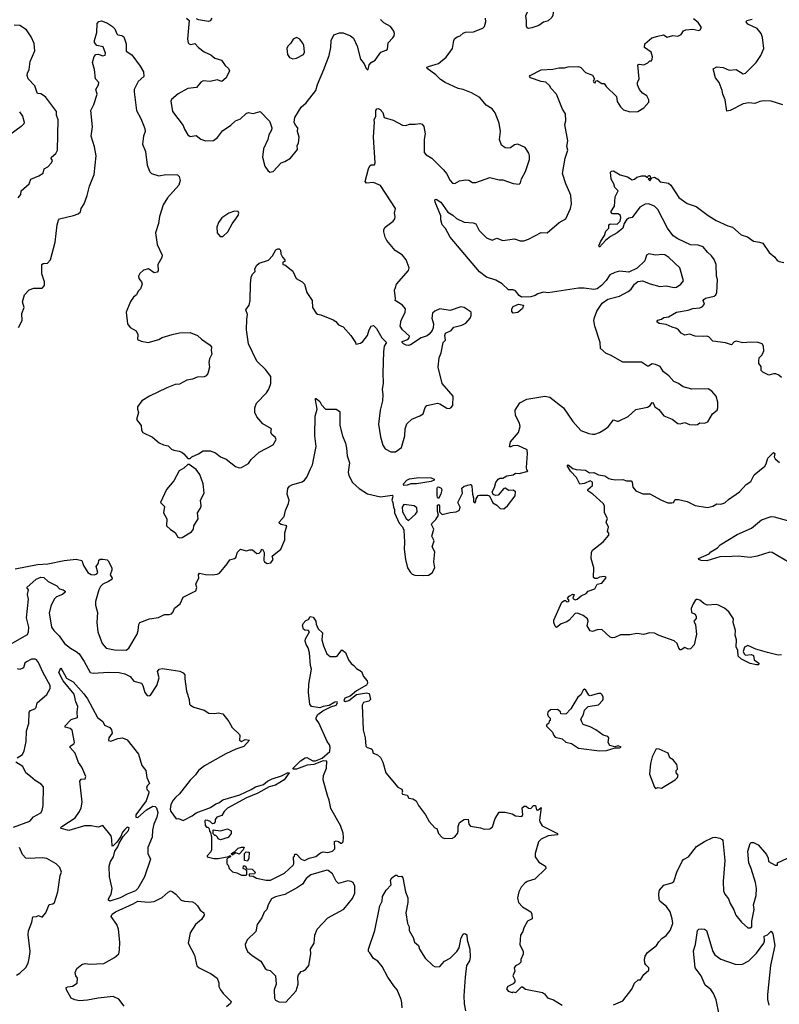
# Model space of a CAD drawing. Extents: x 2057697 to 2160550, y 827490 to 1016834.
# Tile 296 of 509: x 2111313 to 2117825, y 924432 to 932873. Entities that reach past the tile are written whole.
import ezdxf

# ---------------------------------------------------------------- set-up
doc = ezdxf.new("R2010")
doc.units = 0

msp = doc.modelspace()

# ---------------------------------------------------------------- linework, layer by layer
at = {"layer": '0CON20XD'}
for points in [[(2115675, 932797.5), (2115663.1, 932803.1), (2115656.8, 932816.8), (2115658.5, 932865), (2115652.5, 932905), (2115672.5, 932955), (2115670.8, 932995), (2115688, 933015), (2115755, 933063.1), (2115795, 933070.5), (2115823.1, 933063.1), (2115868.1, 933028.1), (2115885, 933002.5), (2115892.2, 932965), (2115885, 932911.2), (2115875, 932892), (2115845, 932864.2), (2115805, 932850.8), (2115765, 932823.3), (2115705, 932803.8), (2115675, 932797.5)], [(2112742.5, 932885), (2112766.7, 932865), (2112751.2, 932705), (2112758.8, 932675), (2112765.8, 932665.8), (2112781.2, 932661.2), (2112815, 932668.8), (2112846, 932635), (2112895, 932596.2), (2112951.4, 932571.4), (2112985, 932543.8), (2113042.5, 932525), (2113075, 932480), (2113104.1, 932454.1), (2113111.2, 932435), (2113082.5, 932375), (2113045, 932342.5), (2113005, 932356.2), (2112945, 932342), (2112885, 932348.8), (2112865, 932336.2), (2112827.9, 932292.1), (2112755.6, 932284.4), (2112671.7, 932238.3), (2112615, 932187.5), (2112609.2, 932175), (2112624.3, 932085), (2112714.2, 931965), (2112725, 931933.3), (2112753.8, 931885), (2112775, 931870.8), (2112825, 931880), (2112865, 931848.6), (2112905, 931833.1), (2112975, 931838.8), (2113008.3, 931861.7), (2113050.5, 931919.5), (2113122.3, 931967.7), (2113162.7, 932007.3), (2113207.3, 932022.7), (2113255, 932068.8), (2113275, 932076.7), (2113286.7, 932073.3), (2113315, 932068.8), (2113375, 932086.7), (2113453.8, 932003.8), (2113459.5, 931989.5), (2113474.2, 931945), (2113472.5, 931925), (2113449.2, 931885), (2113439.2, 931845), (2113402.9, 931765), (2113394.3, 931695), (2113416.1, 931616.1), (2113439.3, 931579.3), (2113456.4, 931566.4)], [(2112960, 932885), (2112945, 932863.3), (2112931.7, 932858.3), (2112845, 932872), (2112829.5, 932879.5)], [(2113566.7, 930836.7), (2113587.5, 930815), (2113585, 930800), (2113570, 930795), (2113570, 930775), (2113585, 930772.5), (2113655.7, 930715.7), (2113683.3, 930655), (2113735, 930626.7), (2113753.8, 930605), (2113776.2, 930535), (2113820, 930465), (2113824.2, 930405), (2113855, 930356.2), (2113865, 930348), (2113895, 930342.5), (2113999.7, 930299.7), (2114024.2, 930284.2), (2114045, 930256.7), (2114085, 930238.8), (2114151.2, 930165), (2114192.5, 930105), (2114195, 930090), (2114235, 930098.8), (2114254, 930115), (2114294, 930165), (2114308.8, 930215), (2114327.5, 930245), (2114345, 930250), (2114373.3, 930225), (2114418.6, 930145), (2114457.5, 930105), (2114436.6, 930073.4), (2114431.1, 930025), (2114425.4, 929844.6), (2114428.8, 929755), (2114419.5, 929705), (2114425.5, 929655.5), (2114424.4, 929605), (2114402.9, 929525), (2114388.6, 929405), (2114406.8, 929296.8), (2114425.7, 929225.7), (2114445, 929192.5), (2114495, 929168), (2114535, 929168.8), (2114585, 929206.7), (2114615.8, 929305), (2114618.8, 929365), (2114631.7, 929408.3), (2114675, 929447.5), (2114745, 929476.7), (2114772.5, 929495), (2114790.5, 929549.5), (2114802.5, 929565), (2114895, 929584.2), (2114915, 929580), (2114975, 929543.3), (2114995, 929540), (2115010, 929545), (2115027.5, 929565), (2115030, 929645), (2114936, 929755), (2114900, 929895), (2114908, 929975), (2114926.4, 930016.4), (2114943.3, 930105), (2114963.8, 930125), (2114957.8, 930165), (2114964.6, 930185.4), (2115011.8, 930208.2), (2115035, 930235.6), (2115105, 930252.9), (2115138.6, 930271.4), (2115175.6, 930315), (2115184.3, 930335.7), (2115184, 930365), (2115125, 930404.4), (2115095, 930411.5), (2115005, 930379.2), (2114915, 930393.1), (2114873.3, 930375), (2114853.5, 930356.5), (2114845.6, 930315), (2114861.3, 930265), (2114858.4, 930231.6), (2114850.5, 930209.5), (2114824.4, 930175.6), (2114806.8, 930163.2), (2114755, 930146.2), (2114665, 930086.7), (2114645, 930080), (2114625, 930083.3), (2114602.5, 930095), (2114592.5, 930105), (2114592.5, 930115), (2114639.4, 930130.6), (2114653.3, 930145), (2114655, 930160), (2114595, 930213.3), (2114574, 930245), (2114584.3, 930295), (2114619.2, 930365), (2114620.8, 930395), (2114594.3, 930425), (2114533.3, 930465), (2114536.4, 930483.6), (2114527.5, 930555), (2114533.8, 930576.2), (2114542.5, 930605), (2114647.3, 930722.7), (2114652, 930745), (2114625, 930813.8), (2114596, 930855), (2114532, 930895), (2114461.2, 930981.2), (2114447.7, 931007.7), (2114435.8, 931055), (2114436, 931075), (2114446.2, 931095), (2114515.4, 931144.6), (2114529.2, 931165), (2114532.5, 931185), (2114527.1, 931215), (2114534.6, 931255), (2114405, 931451.4), (2114346.8, 931476.8), (2114285, 931472.5), (2114276, 931485), (2114302.7, 931595), (2114315, 931621.2), (2114325, 931630), (2114355, 931627.5), (2114362, 931645), (2114345.3, 931865), (2114355.2, 931994.8), (2114352, 932015), (2114367.3, 932045), (2114365, 932093.8), (2114375, 932108), (2114385, 932111.4), (2114402.4, 932102.4), (2114426.8, 932076.8), (2114438.8, 932035), (2114515, 932012), (2114595, 931968.8), (2114623.6, 931966.4), (2114653.9, 931976.1), (2114703.9, 931976.1), (2114745, 931983.8), (2114765, 931976.7), (2114777.3, 931957.3), (2114790.6, 931895), (2114779.4, 931845), (2114780.6, 931735), (2114797.5, 931715), (2114845.7, 931685), (2114945.3, 931585.3), (2114971.9, 931555), (2115004.3, 931495), (2115025, 931472.9), (2115045, 931469.2), (2115085, 931492), (2115135, 931499.2), (2115165, 931496.2), (2115195, 931476.2), (2115223.6, 931476.4), (2115345, 931518.8), (2115425, 931501.2), (2115455, 931501.2), (2115545, 931467.5), (2115595, 931462.5), (2115606.7, 931475), (2115615, 931510), (2115649.5, 931570.5), (2115664.1, 931615.9), (2115683.8, 931675), (2115684, 931705), (2115677.7, 931727.7), (2115646.4, 931776.4), (2115585, 931806.7), (2115555, 931800), (2115520, 931775), (2115495, 931771.2), (2115475, 931773.8), (2115445, 931796.7), (2115426.9, 931845), (2115435.7, 931915), (2115422.9, 931985), (2115388.6, 932075), (2115365, 932108), (2115311.7, 932141.7), (2115256.7, 932206.7), (2115185.5, 932245.5), (2115114.1, 932274.1), (2115072.7, 932282.7), (2114960, 932335), (2114919.5, 932359.5), (2114879.4, 932399.4), (2114806.2, 932455), (2114803.8, 932465), (2114817.3, 932472.7), (2114905, 932498.9), (2114968.9, 932551.1), (2115024.2, 932625), (2115034.2, 932695), (2115041.7, 932708.3), (2115065, 932726), (2115090, 932735), (2115115, 932758), (2115134.2, 932765.8), (2115205, 932768), (2115285, 932801.4), (2115296.9, 932815), (2115310, 932855), (2115306.9, 932885)], [(2115085, 928668.8), (2115090.8, 928695), (2115070, 928735), (2115109.2, 928815), (2115104.2, 928855.8), (2115125, 928873.8), (2115177, 928887), (2115185, 928887.5), (2115189.2, 928875), (2115194.4, 928804.4), (2115204, 928775), (2115203.6, 928743.6), (2115210, 928735), (2115220, 928735), (2115227.5, 928765), (2115245, 928792.5), (2115255, 928797.5), (2115325, 928797.5), (2115340, 928790), (2115370.3, 928730.3), (2115405, 928710), (2115432.6, 928682.6), (2115465, 928679.3), (2115494.4, 928705), (2115560, 928790), (2115562.9, 928825), (2115545, 928838.6), (2115506.1, 928836.1), (2115473.9, 928856.1), (2115465, 928853.3), (2115415, 928796), (2115392.5, 928792.5), (2115373.6, 928803.6), (2115362.5, 928825), (2115385, 928862.5), (2115395.8, 928904.2), (2115415, 928932.5), (2115428.3, 928941.7), (2115455, 928942.5), (2115488.3, 928961.7), (2115545, 928970), (2115563.6, 928986.4), (2115595, 928983.8), (2115661.7, 928998.3), (2115670, 929005), (2115661.2, 929011.2), (2115658, 929035), (2115668, 929155), (2115662.5, 929185), (2115585, 929222.5), (2115541.7, 929218.3), (2115525, 929210), (2115511.7, 929211.7), (2115520, 929255), (2115588.6, 929335), (2115603.1, 929385), (2115599.4, 929415), (2115565, 929480), (2115562.1, 929525), (2115600.5, 929589.5), (2115659.5, 929620.5), (2115815, 929644.3), (2115857.9, 929637.9), (2115975, 929544), (2116055, 929428), (2116125, 929350.8), (2116192.5, 929325), (2116225, 929319.2), (2116245, 929319.2), (2116285, 929334.2), (2116336.7, 929365), (2116357.9, 929382.1), (2116405, 929442.5), (2116435, 929430), (2116447.7, 929432.3), (2116528.3, 929471.7), (2116595, 929532.5), (2116695, 929550), (2116717.5, 929565), (2116735, 929592.5), (2116745, 929587.5), (2116757.5, 929555), (2116791.7, 929531.7), (2116835, 929476.7), (2116908.3, 929448.3), (2116955, 929410), (2116975, 929407.5), (2117015, 929420), (2117055, 929403.3), (2117105, 929400), (2117125, 929402.5), (2117145, 929417.5), (2117185, 929413.3), (2117213.6, 929426.4), (2117252.5, 929495), (2117293.3, 929525), (2117298.8, 929545), (2117297.5, 929595), (2117284.1, 929644.1), (2117247.7, 929687.7), (2117215, 929707.5), (2117075, 929706.7), (2117000, 929725), (2116962.5, 929755), (2116922.1, 929772.1), (2116878.7, 929818.7), (2116833.8, 929855), (2116805, 929900), (2116765, 929918), (2116735, 929923.3), (2116705, 929903.3), (2116695, 929903.3), (2116645, 929935.8), (2116485, 929936.7), (2116378.3, 929998.3), (2116341.2, 930011.2), (2116293.8, 930055), (2116290, 930105), (2116244.3, 930245), (2116235.7, 930295), (2116239.7, 930320.3), (2116262, 930375), (2116307, 930443), (2116354.1, 930475.9), (2116455, 930502.5), (2116528.3, 930541.7), (2116555, 930564), (2116584.1, 930605.9), (2116612.3, 930627.7), (2116653.6, 930633.6), (2116717.7, 930607.7), (2116800, 930585), (2116855, 930590), (2116925, 930576.2), (2116945, 930581.2), (2116982.5, 930605), (2117003.3, 930635), (2116973.3, 930745), (2116878.8, 930835), (2116845, 930855.8), (2116825, 930860), (2116765, 930853.8), (2116705.8, 930865.8), (2116686.2, 930855), (2116673.3, 930805), (2116605.8, 930744.2), (2116535, 930707.5), (2116455, 930716.2), (2116415, 930705.8), (2116373.8, 930685), (2116341.7, 930638.3), (2116301.2, 930595), (2116265, 930566.2), (2116235, 930558.8), (2116151.9, 930571.9), (2116105, 930571.5), (2115845, 930531.4), (2115805, 930538), (2115755.9, 930524.1), (2115732.9, 930507.1), (2115695, 930497.1), (2115615, 930495.3), (2115595, 930507.3), (2115565, 930548.1), (2115545, 930555.7), (2115505, 930556), (2115448.8, 930608.8), (2115395, 930640.8), (2115315, 930664.4), (2115255, 930711.8), (2115005, 931008.8), (2114962.3, 931082.3), (2114936.2, 931115), (2114924.1, 931155.9), (2114922.3, 931192.3), (2114875, 931310), (2114872.3, 931327.7), (2114885, 931333.8), (2114925, 931308.8), (2114982.4, 931222.4), (2115027.2, 931197.2), (2115058.1, 931168.1), (2115125, 931136), (2115201.7, 931131.7), (2115225, 931123.8), (2115252.5, 931065), (2115315, 931002.2), (2115365, 930982), (2115405, 931000), (2115455, 930980), (2115555, 930993.1), (2115605, 930978.2), (2115635, 930976.9), (2115675, 930990.6), (2115785, 931047.5), (2115835, 931044.4), (2115936.7, 931135), (2115995, 931166.2), (2116036.2, 931255), (2116043.8, 931295), (2116038.8, 931365), (2116028.3, 931388.3), (2115994.4, 931465), (2115967.5, 931555), (2115990.6, 931685), (2116012.5, 931755), (2116004.2, 931785), (2116012.5, 931835), (2115987.8, 931975), (2115994.2, 932005.8), (2115992, 932065), (2115966.2, 932105), (2115916.2, 932235), (2115867.5, 932285), (2115857.5, 932305), (2115825, 932337.5), (2115785, 932342), (2115692.5, 932375), (2115682.5, 932385), (2115690, 932395), (2115785, 932442), (2115885, 932449.2), (2115935, 932460.8), (2115985, 932460), (2116015, 932468.6), (2116105, 932471.2), (2116125, 932463.3), (2116165, 932421.2), (2116225, 932397.5), (2116240, 932365), (2116230, 932345), (2116235, 932333.3), (2116247, 932333), (2116251.7, 932348.3), (2116265, 932352.5), (2116305, 932327.5), (2116325, 932326.7), (2116340.5, 932300.5), (2116430, 932215), (2116435, 932172.5), (2116463.3, 932125), (2116489.3, 932099.3), (2116545, 932083.3), (2116613, 932087), (2116663.9, 932116.1), (2116707.5, 932165), (2116707.5, 932185), (2116689.5, 932219.5), (2116653, 932243), (2116626.7, 932275), (2116610, 932315), (2116610, 932335), (2116623.3, 932365), (2116612, 932485), (2116625, 932491.2), (2116663, 932487), (2116697, 932503), (2116715, 932520), (2116728.3, 932521.7), (2116736.4, 932533.6), (2116738.8, 932555), (2116727.5, 932595), (2116668.8, 932635), (2116672, 932665), (2116733.4, 932716.6), (2116785, 932732), (2116832.5, 932742.5), (2116864.2, 932724.2), (2116912.9, 932737.1), (2116955, 932733.3), (2116985, 932745.8), (2117005, 932776.2), (2117025, 932787.5), (2117085, 932792.5), (2117135, 932780), (2117147.5, 932785), (2117158.8, 932805), (2117129.5, 932849.5), (2117089.3, 932879.3)], [(2117855, 932143.8), (2117755.4, 932175.4), (2117691.8, 932178.2), (2117658.1, 932171.9), (2117616.5, 932153.5), (2117565, 932159.5), (2117515, 932150.5), (2117405, 932096), (2117375, 932090), (2117360, 932185), (2117340.6, 932235), (2117335.7, 932265.7), (2117310, 932335), (2117279.2, 932375), (2117258.3, 932451.7), (2117291.2, 932468.8), (2117345, 932464.3), (2117395, 932441.4), (2117455, 932445.8), (2117515, 932408.9), (2117535, 932415.6), (2117626.2, 932505), (2117666.2, 932565), (2117692.5, 932625), (2117681.7, 932721.7), (2117668.6, 932755), (2117635, 932798), (2117555, 932834.3), (2117540, 932855), (2117547.5, 932865), (2117592, 932878)], [(2111300, 931345), (2111322, 931375), (2111325, 931406.7), (2111393.3, 931465), (2111410, 931505), (2111476.8, 931533.2), (2111515, 931557.5), (2111523.3, 931595), (2111555, 931612), (2111586.2, 931645), (2111593.8, 931665), (2111584.3, 931684.3), (2111586, 931695), (2111624.3, 931725.7), (2111637.5, 931755), (2111644.2, 932015), (2111629.2, 932055), (2111627.3, 932087.3), (2111535, 932212.5), (2111495, 932237.5), (2111465, 932240), (2111460, 932255), (2111442, 932305), (2111385, 932366.7), (2111376, 932395), (2111378.8, 932415), (2111393.8, 932445), (2111402, 932515), (2111441.9, 932605), (2111438, 932668), (2111412, 932725), (2111371.2, 932785), (2111315, 932823.8), (2111265, 932826.2)], [(2111302.5, 930235), (2111334.2, 930295), (2111331.4, 930355), (2111351.4, 930405), (2111338.1, 930455), (2111354.2, 930515), (2111395, 930558), (2111435, 930570), (2111505, 930571.2), (2111526.2, 930593.8), (2111526, 930625), (2111502.5, 930695), (2111504, 930775), (2111515, 930783.8), (2111552.5, 930785), (2111576, 930815), (2111616.4, 930965), (2111634.3, 931115), (2111646.1, 931153.9), (2111655, 931166.7), (2111775, 931193.8), (2111815, 931208.8), (2111833.8, 931225), (2111841.2, 931255), (2111865.7, 931295), (2111892.5, 931365), (2111912.5, 931445), (2111950.8, 931545), (2111969.2, 931705), (2111954.1, 931784.1), (2111927.1, 931875), (2111938, 931955), (2111923.1, 932095), (2111950, 932145), (2111976.2, 932235), (2111966.7, 932275), (2111988, 932315), (2111992, 932335), (2111963.8, 932365), (2111953.8, 932445), (2111936.7, 932505), (2111953, 932557), (2111966.4, 932573.6), (2111985, 932576.7), (2112025, 932563.3), (2112045, 932570), (2112050, 932585), (2112029.5, 932639.5), (2111975, 932650.8), (2111955, 932676.7), (2111953.8, 932695), (2111973.9, 932763.9), (2111978.3, 932841.7), (2111993, 932857), (2112015, 932862.5), (2112065, 932842.5), (2112108.6, 932815), (2112127.8, 932795), (2112145, 932751.2), (2112155, 932743.8), (2112187.7, 932737.7), (2112206.2, 932725), (2112226.2, 932665), (2112225, 932602.5), (2112275, 932572.5), (2112346, 932475), (2112373.3, 932425), (2112377.5, 932385), (2112327.9, 932342.1), (2112295.7, 932275), (2112294.4, 932255), (2112313.6, 932095), (2112350.6, 932025), (2112385, 931940), (2112387.8, 931915), (2112374.4, 931875), (2112365.8, 931805), (2112392.2, 931742.2), (2112405.7, 931625.7), (2112427.5, 931567.5), (2112444.4, 931554.4), (2112505, 931534.4), (2112565, 931546.9), (2112665, 931543.8), (2112679.5, 931529.5), (2112690, 931495), (2112676.3, 931453.7), (2112580, 931345), (2112544.4, 931285.6), (2112512.5, 931185), (2112504.2, 931125.8), (2112476.7, 931045), (2112492, 930945), (2112534, 930855), (2112531.2, 930835), (2112496, 930775), (2112500, 930720), (2112491.2, 930708.8), (2112465, 930703.8), (2112417.3, 930737.3), (2112374.2, 930725.8), (2112342.7, 930697.3), (2112332.7, 930675), (2112335.6, 930655), (2112357.5, 930625), (2112362, 930605), (2112350, 930565), (2112328.8, 930545), (2112315.7, 930514.3), (2112290, 930495), (2112264.3, 930455.7), (2112226.7, 930365), (2112238.8, 930265), (2112261.2, 930235), (2112311.2, 930205), (2112326.2, 930175), (2112322.3, 930132.3), (2112355, 930116.2), (2112415, 930106), (2112505, 930131.4), (2112535, 930149.4), (2112621.2, 930175), (2112682.5, 930187.5), (2112775, 930191.8), (2112836.1, 930166.1), (2112872.8, 930132.8), (2112945, 930083.8), (2112956.7, 930065), (2112953.9, 930036.1), (2112961.2, 930005), (2112940, 929965), (2112936, 929935), (2112940.6, 929895), (2112925, 929840), (2112911.2, 929818.8), (2112895, 929812), (2112835, 929809.2), (2112795, 929790), (2112745, 929781.4), (2112682.4, 929747.6), (2112645, 929744.4), (2112617.4, 929732.6), (2112575, 929717.8), (2112425, 929644.3), (2112361.2, 929605), (2112324, 929555), (2112322, 929535), (2112331.2, 929505), (2112314, 929445), (2112353.3, 929395), (2112356.2, 929355), (2112370, 929335), (2112452.5, 929295), (2112507.5, 929245), (2112545, 929228), (2112585, 929220), (2112615, 929191.2), (2112635, 929181.2), (2112680, 929175), (2112702.5, 929165), (2112721.7, 929151.7), (2112755, 929110), (2112775, 929110), (2112790, 929125), (2112845, 929150), (2112885, 929176.2), (2112945, 929176.7), (2112990.7, 929160.7), (2113035, 929124), (2113082.5, 929105), (2113163, 929043), (2113195, 929032), (2113215, 929033.8), (2113275, 929068), (2113298.3, 929101.7), (2113365.9, 929164.1), (2113485, 929227.5), (2113512.5, 929275), (2113503.6, 929293.6), (2113477.5, 929315), (2113467.5, 929335), (2113472.5, 929365), (2113398.3, 929408.3), (2113345, 929468), (2113328.5, 929505), (2113327.8, 929545), (2113344.4, 929585), (2113428, 929675), (2113448.8, 929705), (2113466, 929755), (2113467.1, 929815), (2113421.4, 929875), (2113345, 929946.2), (2113274.3, 930095), (2113258.9, 930215), (2113260, 930305), (2113266.9, 930345), (2113250.8, 930385), (2113281.2, 930425), (2113290, 930465), (2113291.1, 930605), (2113298.1, 930665), (2113308.3, 930691.7), (2113332.5, 930715), (2113330, 930735), (2113344.2, 930765.8), (2113365, 930786.7), (2113445, 930812.5), (2113480.7, 930849.3), (2113509.5, 930900.5), (2113525, 930910), (2113538.3, 930908.3), (2113547.7, 930897.7), (2113553.3, 930865), (2113566.7, 930836.7)], [(2113456.4, 931566.4), (2113485, 931572), (2113554.2, 931645.8), (2113585, 931656.7), (2113633.9, 931686.1), (2113695, 931760), (2113692.5, 931795), (2113702.5, 931815), (2113710, 931865), (2113693.8, 931915), (2113696.7, 931945), (2113677.7, 931967.7), (2113666.2, 931995), (2113671.2, 932035), (2113725.9, 932124.1), (2113769.4, 932160.6), (2113852.7, 932267.3), (2113865, 932317.5), (2113921.8, 932445), (2113965.4, 932565), (2113981.8, 932635), (2113983.1, 932695), (2114005, 932742), (2114055, 932760), (2114085, 932761.8), (2114150, 932735), (2114174, 932715), (2114207, 932647), (2114233.8, 932535), (2114266.2, 932495), (2114283.3, 932455), (2114295, 932442.5), (2114300, 932445), (2114308.8, 932485), (2114325, 932507.5), (2114360, 932525), (2114410, 932595), (2114455, 932611.9), (2114465, 932621.2), (2114471.2, 932675), (2114512.3, 932717.7), (2114523.3, 932735), (2114526.7, 932755), (2114520, 932775), (2114492, 932815), (2114435, 932847.5), (2114406, 932876)], [(2113655, 932538.8), (2113685, 932544), (2113746.1, 932573.9), (2113756.2, 932595), (2113748.8, 932655), (2113738.8, 932675), (2113715, 932706.2), (2113685, 932721.2), (2113656.7, 932705), (2113637.3, 932672.7), (2113612.7, 932647.3), (2113603.8, 932625), (2113608.8, 932575), (2113625, 932550), (2113655, 932538.8)], [(2111312.5, 932082.5), (2111336.7, 932045), (2111352.5, 931995), (2111348.3, 931981.7), (2111325, 931957.5), (2111227.5, 931885)], [(2117844.1, 929804.1), (2117821.2, 929825), (2117795, 929836.7), (2117775, 929836.9), (2117734.2, 929824.2), (2117685, 929850), (2117670, 929865), (2117669.3, 929899.3), (2117650, 929925), (2117650, 929945), (2117653.8, 929975), (2117679.7, 930000.3), (2117692.5, 930035), (2117690, 930075), (2117678, 930095), (2117635, 930107.1), (2117545.8, 930104.2), (2117513, 930103), (2117455, 930115.7), (2117439.5, 930110.5), (2117415, 930086.7), (2117365, 930103.3), (2117255, 930117.5), (2117222.5, 930155), (2117205, 930161.2), (2117175, 930156.2), (2117105, 930159.2), (2117055, 930175.6), (2117015, 930168.6), (2116985, 930184.2), (2116960, 930215), (2116943.3, 930225), (2116905.6, 930235.6), (2116855, 930261.2), (2116795, 930268), (2116775, 930282.5), (2116785, 930297.5), (2116815, 930306), (2116835, 930320), (2116875, 930326.2), (2116945, 930364.4), (2117045, 930383.3), (2117085, 930397.8), (2117145, 930402.9), (2117165, 930410), (2117183, 930433), (2117173.3, 930465), (2117178.8, 930475), (2117193.8, 930485), (2117266.1, 930503.9), (2117282.5, 930515), (2117291, 930535), (2117295.6, 930645), (2117286.8, 930675), (2117284.7, 930775), (2117268, 930818), (2117245, 930847.5), (2117209.1, 930879.1), (2117173.3, 930925), (2117129.3, 930939.3), (2117065, 930943.8), (2116955, 930992.9), (2116915, 931020), (2116867.3, 931085), (2116784.6, 931244.6), (2116755, 931274), (2116703.9, 931293.9), (2116675, 931292), (2116628.8, 931265), (2116565, 931176.7), (2116535, 931172), (2116515, 931155.8), (2116494.7, 931125.3), (2116483.8, 931086.2), (2116434.4, 931045.6), (2116377, 931013), (2116335, 930978.8), (2116283.3, 930923.3), (2116278.8, 930935), (2116294.6, 930975.4), (2116327.9, 931022.1), (2116339.5, 931060.5), (2116363.3, 931085), (2116362.5, 931115), (2116375, 931123.3), (2116435, 931121.5), (2116460.5, 931145), (2116466.5, 931175), (2116462.9, 931195), (2116445, 931208.1), (2116418.3, 931208.3), (2116395, 931208), (2116380, 931225), (2116412, 931275), (2116418, 931355), (2116443.3, 931405), (2116416.2, 931435), (2116408, 931465), (2116384, 931505), (2116378.8, 931565), (2116386, 931574), (2116405, 931577.5), (2116462.1, 931542.1), (2116525, 931526), (2116565, 931500), (2116584.1, 931505.9), (2116605, 931523.3), (2116645.9, 931534.1), (2116674, 931534), (2116695, 931520), (2116703.6, 931536.4), (2116715, 931537.5), (2116721.7, 931518.3), (2116718.3, 931511.7), (2116702.5, 931507.5), (2116715, 931492.5), (2116732.5, 931517.5), (2116755, 931524), (2116785, 931506), (2116805, 931483.8), (2116875, 931472.5), (2116894.3, 931455), (2116965, 931350), (2117035, 931298), (2117111.3, 931271.3), (2117214.3, 931195), (2117285, 931152.7), (2117385, 931105.6), (2117425, 931095.6), (2117497.3, 931027.3), (2117552.9, 931012.9), (2117605, 930973.5), (2117656.6, 930966.6), (2117685, 930955.8), (2117737.2, 930877.2), (2117786.3, 930836.3), (2117807.6, 930807.6), (2117825, 930798.6), (2117865, 930792.5)], [(2113033, 931013), (2113055, 931013.3), (2113096.7, 931055), (2113135.9, 931124.1), (2113186.7, 931195), (2113192.5, 931215), (2113185, 931230), (2113155, 931232.5), (2113105, 931213.3), (2113047.5, 931175), (2113016.4, 931133.6), (2113003.3, 931095), (2113007.5, 931045), (2113033, 931013)], [(2115545, 930357.5), (2115531.7, 930371.7), (2115532, 930395), (2115543.3, 930415), (2115590, 930435), (2115633.3, 930425), (2115623, 930397), (2115585, 930362.5), (2115545, 930357.5)], [(2111275, 928164.8), (2111465, 928203.5), (2111555, 928208.8), (2111695, 928236.5), (2111797.3, 928247.3), (2111845, 928237.5), (2111860, 928195), (2111896.2, 928135), (2111925, 928116), (2111955, 928114.2), (2111975, 928122), (2111983.3, 928135), (2111970, 928185), (2111990, 928215), (2111991.7, 928238.3), (2112003, 928247), (2112025, 928247.5), (2112061.7, 928241.7), (2112073, 928233), (2112102.5, 928175), (2112102.5, 928155), (2112090, 928115), (2112106.2, 928085), (2112102, 928075), (2112074.6, 928055.4), (2112025, 928034.5), (2112004.5, 928015), (2111990.5, 927985), (2111963.1, 927885), (2111964, 927855), (2111981.2, 927791.2), (2111974.2, 927705.8), (2111982.9, 927625), (2112019.2, 927525), (2112055, 927485.8), (2112125, 927470.6), (2112225, 927469.2), (2112250, 927485), (2112319.2, 927605), (2112329.2, 927635), (2112333.3, 927686.7), (2112342, 927705), (2112425.8, 927735.8), (2112503.4, 927746.6), (2112555, 927772.5), (2112595, 927772.5), (2112615, 927778.8), (2112630, 927795), (2112641.2, 927828.8), (2112688.8, 927865), (2112715, 927921.2), (2112823, 927977), (2112832.5, 928005), (2112823.3, 928035), (2112838.8, 928065), (2112848, 928085), (2112846.2, 928115), (2112855, 928128.8), (2112905, 928115.7), (2112965, 928112.5), (2113005, 928118.8), (2113025, 928128.8), (2113093, 928207), (2113115, 928242.5), (2113155, 928252.5), (2113165, 928262.5), (2113181.7, 928308.3), (2113207, 928333), (2113255, 928320), (2113285, 928328.8), (2113308, 928328), (2113345, 928296.2), (2113365, 928300), (2113380, 928315), (2113385, 928330), (2113395, 928332.5), (2113408.8, 928305), (2113407, 928237), (2113412.5, 928225), (2113435, 928210), (2113465, 928216.7), (2113486.7, 928245), (2113477.5, 928275), (2113552, 928335), (2113587.5, 928415), (2113586.2, 928475), (2113602.5, 928532.5), (2113555, 928546), (2113540, 928555), (2113536.7, 928565), (2113580, 928615), (2113593.3, 928665), (2113618.8, 928725), (2113624, 928755), (2113606.1, 928806.1), (2113611.2, 928855), (2113625, 928874), (2113645, 928884.2), (2113735, 928910.8), (2113755, 928924), (2113775, 928950), (2113807.5, 929022.5), (2113822.6, 929057.4), (2113853.8, 929215), (2113842.3, 929305), (2113845.6, 929475), (2113864.3, 929535), (2113850, 929615), (2113850, 929625), (2113855, 929626), (2113885, 929599.2), (2113900.9, 929570.9), (2113935, 929532.9), (2114025, 929533.3), (2114057.5, 929515), (2114058, 929395), (2114080, 929305), (2114105, 929242.5), (2114115, 929200), (2114119.2, 929135), (2114139.2, 929075), (2114130, 928995), (2114134.2, 928965), (2114165.7, 928905.7), (2114223.2, 928853.2), (2114295, 928808), (2114405, 928783.3), (2114506.2, 928796.2), (2114511.7, 928791.7), (2114510, 928775), (2114502.5, 928755), (2114513.3, 928735), (2114517.5, 928695), (2114527.5, 928675), (2114527.5, 928645), (2114567.3, 928557.3), (2114595, 928526.5), (2114605, 928496.2), (2114611.8, 928395), (2114609.3, 928335), (2114620.9, 928245), (2114638.8, 928175), (2114662.5, 928132.5), (2114678.3, 928118.3), (2114700.2, 928110.2), (2114773.3, 928106.7), (2114818.5, 928111.5), (2114849, 928131), (2114873.2, 928175), (2114864.8, 928225), (2114871.1, 928311.1), (2114848.5, 928355), (2114866.2, 928405), (2114845.5, 928445), (2114863.5, 928505), (2114842.2, 928545), (2114845.5, 928555), (2114881.7, 928588.3), (2114902.3, 928625), (2114895, 928657.5), (2114895, 928710), (2114905, 928717.5), (2114912.5, 928705), (2114913.3, 928653.3), (2114935, 928630), (2115002.3, 928647.7), (2115055, 928654), (2115085, 928668.8)], [(2117845, 927428.8), (2117815, 927426), (2117725, 927446.5), (2117625, 927477.1), (2117555, 927508.2), (2117527.4, 927492.6), (2117515.6, 927455), (2117524, 927435), (2117535, 927426), (2117585, 927430), (2117603, 927423), (2117610, 927385), (2117650, 927355), (2117647, 927343), (2117628.8, 927341.2), (2117575, 927352.5), (2117501.7, 927391.7), (2117473.3, 927415), (2117468.6, 927465), (2117454.2, 927495), (2117458.8, 927555), (2117446.2, 927595), (2117451.2, 927635), (2117431.2, 927705), (2117433.3, 927735), (2117392.5, 927795), (2117355, 927827.5), (2117303.6, 927853.6), (2117285, 927860), (2117206.4, 927853.6), (2117177.7, 927867.7), (2117145, 927896.7), (2117125, 927903.3), (2117115, 927902.5), (2117105, 927892.5), (2117086.2, 927865), (2117071.2, 927825), (2117071.7, 927791.7), (2117105, 927776.7), (2117114, 927755), (2117112, 927738), (2117093.8, 927715), (2117106.7, 927685), (2117114.2, 927605), (2117095.5, 927514.5), (2117065, 927478.8), (2117045, 927476.2), (2117015, 927490), (2116985, 927470), (2116975, 927471.2), (2116963.8, 927485), (2116950, 927525), (2116925, 927549.2), (2116795, 927594.4), (2116755, 927614.4), (2116715, 927615.6), (2116661.7, 927601.7), (2116605, 927610), (2116545, 927600), (2116465, 927599.2), (2116415, 927576.2), (2116393.9, 927573.9), (2116375, 927580), (2116303.9, 927643.9), (2116265, 927642.5), (2116225, 927628.8), (2116203.9, 927633.9), (2116177, 927677), (2116186.2, 927715), (2116182, 927735), (2116145, 927764.2), (2116095, 927784), (2116075, 927782.5), (2116025, 927724), (2116005, 927710), (2115955, 927694), (2115915, 927662.5), (2115905, 927672.5), (2115891.2, 927705), (2115893.8, 927725), (2115961.7, 927878.3), (2115985, 927894), (2115993.6, 927893.6), (2116005, 927882), (2116018.8, 927885), (2116023.3, 927895), (2116010, 927915), (2116025, 927931.2), (2116055, 927948.8), (2116067.5, 927945), (2116056.7, 927915), (2116062.5, 927905), (2116075, 927900), (2116092.5, 927905), (2116127.1, 927932.9), (2116170, 927955), (2116186.4, 927973.6), (2116242.5, 927995), (2116265, 928032.5), (2116305, 928041.2), (2116337.5, 928085), (2116340, 928095), (2116325, 928098.8), (2116285, 928093.8), (2116263, 928083), (2116245, 928082.5), (2116231.2, 928091.2), (2116234.6, 928175), (2116213.4, 928255), (2116214.2, 928305), (2116223.9, 928325), (2116315, 928395.5), (2116363.8, 928455), (2116365, 928470), (2116352.5, 928485), (2116361.7, 928521.7), (2116340, 928565), (2116353.9, 928596.1), (2116327.5, 928645), (2116326.6, 928706.6), (2116316.2, 928726.2), (2116226.4, 928806.4), (2116183.8, 928835), (2116184.3, 928845.7), (2116225, 928878.8), (2116225, 928907.5), (2116205, 928920), (2116155, 928895.6), (2116115, 928890), (2116086.7, 928946.7), (2116035, 929003.8), (2116010, 929045), (2116010, 929055), (2116015, 929056.2), (2116055, 929026.7), (2116085, 929016), (2116165, 929010), (2116199.5, 928989.5), (2116235, 928992), (2116275, 928970.8), (2116328.8, 928961.2), (2116365, 928938.8), (2116384.2, 928934.2), (2116425, 928928.8), (2116485, 928931.2), (2116515, 928918.8), (2116555, 928920), (2116565, 928907.5), (2116570, 928865), (2116595, 928834), (2116655, 928808.8), (2116715, 928807.5), (2116815, 928753.3), (2116870.7, 928730.7), (2116905, 928730), (2116917.5, 928735), (2116931.2, 928758.8), (2116961.4, 928758.6), (2117035, 928742.5), (2117105, 928707.5), (2117209.7, 928690.3), (2117255, 928701.2), (2117288.8, 928721.2), (2117325, 928720.8), (2117359.1, 928730.9), (2117389.7, 928760.3), (2117483.8, 928825), (2117541.3, 928888.7), (2117580, 928915), (2117609.1, 928970.9), (2117701.2, 929045), (2117713.3, 929065), (2117726.4, 929113.6), (2117775, 929162.5), (2117786.7, 929155), (2117782.5, 929125), (2117789.5, 929109.5), (2117827.6, 929077.6)], [(2112685, 928430), (2112705, 928433.8), (2112785, 928482.5), (2112802.5, 928505), (2112806.7, 928535), (2112843.3, 928595), (2112836.7, 928645), (2112863.3, 928685), (2112870, 928705), (2112863.8, 928755), (2112893.8, 928815), (2112886, 928895), (2112857.5, 928975), (2112825.9, 929015.9), (2112765, 929060), (2112755, 929060), (2112720.8, 929029.2), (2112681.2, 929005), (2112635, 928920), (2112571.2, 928845), (2112520, 928735), (2112555, 928700), (2112546.2, 928645), (2112573.3, 928595), (2112572.5, 928535), (2112605, 928501.2), (2112645, 928476.7), (2112667.7, 928437.7), (2112685, 928430)], [(2114605, 928880), (2114603.3, 928895), (2114632, 928925), (2114655, 928936.2), (2114735, 928946.9), (2114840, 928945), (2114866.2, 928935), (2114865.8, 928924.2), (2114840, 928915), (2114715, 928894.2), (2114667, 928893), (2114635, 928882.5), (2114605, 928880)], [(2114905, 928768.8), (2114895, 928778), (2114892.5, 928792.5), (2114891.2, 928855), (2114894, 928866), (2114905, 928867.8), (2114926.5, 928856.5), (2114931.4, 928845), (2114923.1, 928805), (2114905, 928768.8)], [(2114645, 928580), (2114707.5, 928635), (2114720, 928655), (2114717, 928687), (2114695, 928706), (2114605, 928715.4), (2114592.4, 928695), (2114595, 928654.3), (2114625, 928598), (2114645, 928580)], [(2117908.8, 928218.8), (2117765, 928305.6), (2117745, 928308.9), (2117637, 928273), (2117575, 928261.5), (2117473, 928273), (2117419.7, 928270.3), (2117315, 928268.5), (2117202.7, 928232.7), (2117155, 928237.5), (2117136.7, 928245), (2117133.3, 928255), (2117225, 928294.2), (2117239.7, 928310.3), (2117296.7, 928345), (2117319.5, 928370.5), (2117465, 928460.8), (2117587, 928513), (2117673.3, 928585), (2117755, 928614.3), (2117782.3, 928612.3), (2117935, 928569.2)], [(2111215, 927507.1), (2111378.8, 927601.2), (2111387.6, 927625), (2111391, 927665), (2111371.6, 927745), (2111389.3, 927905), (2111380, 927945), (2111387.5, 927985), (2111373.8, 928005), (2111453.8, 928076.2), (2111495, 928092.8), (2111519.7, 928089.7), (2111557.9, 928057.9), (2111630.7, 928020.7), (2111655, 927993.3), (2111685, 927986.2), (2111702.5, 927975), (2111702.5, 927965), (2111681.2, 927945), (2111628.8, 927925), (2111609.4, 927905), (2111581.2, 927845), (2111564.8, 927785.2), (2111573.2, 927735), (2111586.5, 927665), (2111605, 927635.8), (2111651.4, 927591.4), (2111697.1, 927525), (2111749.2, 927485), (2111797.7, 927457.7), (2111821.9, 927435), (2111865, 927372), (2111917.4, 927277.4), (2111941.6, 927271.6), (2112075, 927280), (2112165.4, 927275.4), (2112213.8, 927265), (2112260.7, 927240.7), (2112292, 927202), (2112357.1, 927185), (2112370, 927165), (2112385.4, 927105), (2112405, 927079.5), (2112424.4, 927075.6), (2112435, 927081.4), (2112490, 927165), (2112508.9, 927231.1), (2112495.7, 927285), (2112510, 927305), (2112535, 927309.7), (2112574.3, 927305.7), (2112687.2, 927287.2), (2112714.4, 927274.4), (2112730, 927255), (2112728.3, 927221.7), (2112744.2, 927115), (2112766, 927045), (2112770, 927005), (2112778, 926995), (2112805, 926980), (2112895, 926954.2), (2112935, 926927.5), (2112985, 926925.6), (2113015, 926931.4), (2113055, 926923.3), (2113106, 926855), (2113133.8, 926805), (2113196.2, 926745), (2113201.2, 926735), (2113197.5, 926695), (2113215, 926683.8), (2113245, 926702), (2113282.5, 926695), (2113235, 926642.5), (2113165, 926619.7), (2113080.6, 926579.4), (2112896.5, 926475), (2112845, 926436.2), (2112821.5, 926398.5), (2112775.4, 926354.6), (2112684.6, 926235.4), (2112648, 926205), (2112629.3, 926180.7), (2112609.2, 926145), (2112604.3, 926105), (2112610, 926085), (2112655, 926022.5), (2112675, 926023.3), (2112715, 926007.5), (2112791.2, 926048.8), (2112825, 926074.4), (2112950, 926120), (2112995, 926150), (2113021.3, 926158.7), (2113053.3, 926185), (2113201.5, 926228.5), (2113297.9, 926272.1), (2113333.8, 926295), (2113404.5, 926315.5), (2113438.8, 926345), (2113476.7, 926365), (2113558.7, 926391.3), (2113615, 926420), (2113622.5, 926415), (2113580, 926355), (2113505, 926311.4), (2113452.9, 926297.1), (2113355, 926242.5), (2113258.3, 926201.7), (2113095, 926113.3), (2113067.5, 926085), (2113045, 926050), (2113002.5, 926035), (2112990, 926015), (2112990, 925995), (2112978.3, 925981.7), (2112965, 925980), (2112945, 926000), (2112927, 926007), (2112905, 926010), (2112900, 926005), (2112902.5, 925965), (2112915, 925950), (2112925, 925950), (2112938.3, 925938.3), (2112940, 925915), (2112950, 925905), (2112957.5, 925865), (2112956.7, 925755), (2112950.7, 925739.3), (2112920, 925705), (2112920, 925695), (2112977, 925683), (2113015, 925682.5), (2113105, 925700), (2113118.3, 925708.3), (2113120, 925695), (2113101.7, 925688.3), (2113090, 925675), (2113090, 925635), (2113100, 925625), (2113110, 925595), (2113138.3, 925568.3), (2113175, 925560), (2113215, 925540), (2113255, 925540), (2113260, 925545), (2113260, 925575), (2113248.3, 925588.3), (2113230, 925595), (2113231.7, 925618.3), (2113245, 925620), (2113261.7, 925591.7), (2113305, 925590), (2113332.5, 925565), (2113325, 925550), (2113281.7, 925548.3), (2113281.7, 925531.7), (2113315, 925530), (2113343, 925513), (2113425, 925496), (2113462.7, 925497.3), (2113582.5, 925555), (2113657.5, 925625), (2113662.5, 925635), (2113660, 925695), (2113668.3, 925701.7), (2113671.7, 925718.3), (2113685, 925720), (2113727.5, 925675), (2113755, 925663.3), (2113794.2, 925685.8), (2113850.7, 925699.3), (2113891.2, 925728.8), (2113915, 925737.5), (2113955, 925732), (2113995, 925744), (2114016, 925765), (2114013, 925827), (2114025, 925832.5), (2114045, 925826.7), (2114065, 925812.5), (2114075, 925812.5), (2114086.1, 925823.9), (2114090, 925865), (2114085, 925900), (2114062.9, 925965), (2113980.7, 926110.7), (2113967.3, 926182.7), (2113950.7, 926220.7), (2113914.6, 926355), (2113916.4, 926393.6), (2113944.5, 926455.5), (2113947.4, 926517.4), (2113915, 926520), (2113835, 926486.2), (2113778.8, 926481.2), (2113685, 926446.2), (2113658.3, 926448.3), (2113657.5, 926455), (2113720.7, 926519.3), (2113760, 926545), (2113775, 926546.2), (2113825, 926519.2), (2113849.7, 926520.3), (2113907.6, 926542.4), (2113970.7, 926599.3), (2113974.4, 926635), (2113969.4, 926655), (2113949.4, 926685), (2113878.8, 926845), (2113856.1, 926876.1), (2113855, 926890), (2113870, 926915), (2113912.6, 926947.4), (2113979.2, 926980.8), (2114025, 926995.8), (2114038.9, 927015), (2114034.2, 927024.2), (2114015, 927023.1), (2113967.7, 926992.3), (2113915, 926985.5), (2113885, 926974.2), (2113816.1, 926986.1), (2113801.2, 927005), (2113790, 927105), (2113791.2, 927175), (2113814, 927305), (2113806.1, 927336.1), (2113797.1, 927445), (2113787.3, 927487.3), (2113768, 927515), (2113760, 927545), (2113762.5, 927565), (2113796.7, 927625), (2113790, 927635), (2113758.3, 927638.3), (2113747, 927647), (2113738.8, 927675), (2113743.8, 927695), (2113765, 927722), (2113789.5, 927730.5), (2113802.5, 927757.5), (2113830.3, 927750.3), (2113851.4, 927715), (2113855, 927690), (2113871.7, 927651.7), (2113908.8, 927615), (2113903.8, 927555), (2113916.7, 927505), (2113947.5, 927435), (2113975, 927412.5), (2114025, 927413.3), (2114035, 927417.5), (2114075, 927470), (2114105, 927447.5), (2114133.3, 927385), (2114155, 927352.5), (2114177.7, 927337.7), (2114201.2, 927311.2), (2114242.5, 927285), (2114260.8, 927240.8), (2114293.3, 927205), (2114295.8, 927185.8), (2114285, 927167.5), (2114200.9, 927119.1), (2114146.4, 927073.6), (2114099.2, 927055), (2114092.7, 927035), (2114105, 927029.1), (2114136.2, 927035), (2114201.8, 927088.2), (2114285, 927101.8), (2114308, 927095), (2114319.4, 927045), (2114305, 927031.8), (2114260.3, 927019.7), (2114248.7, 926995), (2114257, 926785), (2114275.8, 926715), (2114281.1, 926645), (2114292.5, 926632.5), (2114324.6, 926624.6), (2114334.3, 926615), (2114343.3, 926585), (2114379.7, 926569.7), (2114405, 926548.8), (2114425, 926507.5), (2114452.9, 926415), (2114555, 926294), (2114590, 926275), (2114594.2, 926255.8), (2114590, 926245), (2114594.2, 926234.2), (2114635, 926226), (2114649.5, 926199.5), (2114685, 926192), (2114712.5, 926175), (2114732.5, 926135), (2114793.3, 926055), (2114825, 925997.5), (2114873.6, 925943.6), (2114888.3, 925938.3), (2114902.5, 925895), (2114935, 925862.5), (2114955, 925852.5), (2115025, 925856), (2115045, 925868.8), (2115066.7, 925895), (2115073.3, 925915), (2115072.5, 925955), (2115085, 925990), (2115123, 926017), (2115158, 926018), (2115163.8, 925975), (2115179.2, 925959.2), (2115265, 925943.5), (2115295, 925931.9), (2115344.2, 925935.8), (2115366.1, 925953.9), (2115388.1, 926025), (2115425, 926078.6), (2115475, 926077.8), (2115535, 926065.8), (2115565, 926048.8), (2115619.3, 926040.7), (2115628, 926055), (2115620, 926115), (2115639.3, 926130.7), (2115655, 926130), (2115675, 926114), (2115695, 926111.2), (2115717.5, 926135), (2115735, 926136.7), (2115745, 926100), (2115755, 926096.7), (2115785, 926120), (2115768.6, 926011.4), (2115771.8, 925995), (2115792.8, 925962.8)], [(2111292, 926545), (2111337.5, 926572.5), (2111350.6, 926605), (2111367.5, 926685), (2111371.1, 926775), (2111391.1, 926838.9), (2111395, 926936.7), (2111405, 926951.2), (2111442.5, 926965), (2111453.3, 926975), (2111464.2, 927015.8), (2111545, 927087.5), (2111575, 927140), (2111575.5, 927165), (2111513.9, 927273.9), (2111475, 927362.5), (2111457.5, 927385), (2111445, 927391.4), (2111415, 927389.4), (2111370.9, 927369.1), (2111357.8, 927355), (2111345, 927316.2), (2111315, 927302), (2111295, 927308)], [(2112085, 925314.7), (2112075, 925323.3), (2112074.4, 925335), (2112098.6, 925375), (2112105.7, 925425), (2112083.1, 925525), (2112079.4, 925615), (2112092.5, 925655), (2112116.5, 925695), (2112129.5, 925745), (2112155, 925780.8), (2112166.2, 925813.8), (2112201.1, 925868.9), (2112245, 925922.2), (2112251.4, 925945), (2112235, 925948.9), (2112215, 925931.4), (2112194, 925906), (2112179.3, 925870.7), (2112147.1, 925822.9), (2112115, 925790), (2112105, 925787.5), (2112104.4, 925845), (2112097.2, 925877.2), (2112025, 925964.4), (2111985, 925950), (2111925, 925962.9), (2111869.3, 925960.7), (2111735, 925920.4), (2111668.3, 925938.3), (2111664, 925945), (2111673.8, 925955), (2111788.6, 926031.4), (2111826.4, 926083.6), (2111841.1, 926115), (2111848.2, 926165), (2111830, 926345), (2111839.2, 926360.8), (2111875, 926365.8), (2111880, 926385), (2111845, 926463.8), (2111816.2, 926505), (2111788.8, 926585), (2111743.3, 926635), (2111746.7, 926645), (2111777.5, 926665), (2111783.3, 926675), (2111761.7, 926781.7), (2111745, 926796.7), (2111706.4, 926806.4), (2111700, 926815), (2111755, 926872), (2111810, 926890), (2111806.2, 926935), (2111812.9, 926985), (2111794.6, 927024.6), (2111779.7, 927089.7), (2111685, 927204.5), (2111648.8, 927275), (2111665, 927316.2), (2111715, 927228.1), (2111772.2, 927195), (2111862.8, 927092.8), (2111895, 927051.5), (2111979.9, 926889.9), (2112025.4, 926855.4), (2112040, 926825), (2112085, 926805.8), (2112101.4, 926785), (2112105.8, 926755), (2112076.2, 926715), (2112074.4, 926694.4), (2112095, 926686.2), (2112155, 926709.2), (2112195, 926715.8), (2112235, 926700), (2112330.8, 926575), (2112360, 926480), (2112395.9, 926435.9), (2112402.2, 926375), (2112426.2, 926325), (2112405, 926303.8), (2112400.5, 926285), (2112405, 926270), (2112420, 926255), (2112420, 926245), (2112396, 926175), (2112307.7, 926055), (2112310, 926035), (2112325, 926033.1), (2112400.3, 926099.7), (2112455, 926130.8), (2112475, 926126.7), (2112486.6, 926116.6), (2112496.2, 926075), (2112489.8, 926035), (2112461.8, 925975), (2112450.5, 925925), (2112448.4, 925865), (2112411.5, 925775), (2112410.9, 925725), (2112434.7, 925675), (2112383.7, 925525), (2112325.9, 925425), (2112305, 925405.2), (2112233.6, 925376.4), (2112175, 925343.9), (2112085, 925314.7)], [(2116285, 926603.3), (2116345, 926606.7), (2116418.3, 926631.7), (2116455, 926630), (2116470, 926635), (2116445, 926646.2), (2116415, 926640), (2116371.7, 926651.7), (2116357.5, 926675), (2116362.5, 926715), (2116355, 926726.7), (2116315, 926740), (2116252.5, 926785), (2116205, 926810), (2116145, 926830), (2116128.3, 926858.3), (2116123.6, 926876.4), (2116146.2, 926915), (2116156.4, 926953.6), (2116187.5, 926985), (2116275, 927000), (2116310, 927035), (2116316.2, 927045), (2116316.2, 927065), (2116308, 927085), (2116296.7, 927095), (2116275, 927095.8), (2116205, 927076.2), (2116192.3, 927082.3), (2116167.5, 927125), (2116155, 927132.5), (2116142.5, 927125), (2116122.5, 927085), (2116097.5, 927065), (2116037.5, 926965), (2115995, 926920), (2115953, 926923), (2115948.3, 926938.3), (2115925, 926960), (2115863, 926957), (2115840, 926935), (2115838.3, 926918.3), (2115843, 926903), (2115860, 926885), (2115860, 926865), (2115851.7, 926858.3), (2115848.3, 926841.7), (2115830, 926825), (2115830, 926815), (2115880, 926765), (2115892.5, 926735), (2115905, 926722.5), (2115965, 926706.7), (2115995, 926678.8), (2116045, 926668.8), (2116105, 926628.8), (2116285, 926603.3)], [(2116765, 926282.5), (2116785, 926290), (2116815, 926283.3), (2116933.6, 926356.4), (2116952.5, 926375), (2116957, 926397), (2116940, 926415), (2116942.5, 926435), (2116951.7, 926448.3), (2116950, 926475), (2116947, 926487), (2116916.4, 926526.4), (2116887.5, 926545), (2116872.5, 926585), (2116795, 926620), (2116768.3, 926621.7), (2116736.1, 926553.9), (2116720, 926495), (2116712, 926405), (2116755, 926292.5), (2116765, 926282.5)], [(2111260.3, 925949.7), (2111398.7, 926001.3), (2111431.2, 926038.8), (2111495, 926073.3), (2111506.1, 926093.9), (2111513.6, 926136.4), (2111517.5, 926295), (2111498.3, 926318.3), (2111445, 926350), (2111404.4, 926384.4), (2111366.6, 926416.6), (2111339.6, 926469.6), (2111278.7, 926508.7)], [(2115792.8, 925962.8), (2115922.5, 925895), (2115922.5, 925885), (2115843.1, 925876.9), (2115785, 925848.1), (2115760.8, 925825), (2115733.2, 925723.2), (2115731.9, 925695), (2115765, 925648.8), (2115820, 925615), (2115822.5, 925595), (2115730, 925505), (2115665, 925483.8), (2115645, 925468.8), (2115612.5, 925435), (2115591.4, 925395), (2115580.8, 925345), (2115590, 925305), (2115625, 925266.2), (2115695.6, 925225.6), (2115703.8, 925205), (2115707.5, 925165), (2115665.7, 925144.3), (2115635, 925086.7), (2115625.4, 925054.6), (2115606, 925025), (2115601.9, 924945), (2115628.6, 924885), (2115628.8, 924861.2), (2115610, 924815), (2115608.3, 924791.7), (2115593.6, 924776.4), (2115565, 924762.5), (2115552.5, 924745), (2115556.7, 924715), (2115540, 924675), (2115557.5, 924642.5), (2115557.5, 924625), (2115545, 924607.5), (2115497.5, 924585), (2115487.5, 924565), (2115500, 924545), (2115535, 924532.5), (2115545, 924537.5), (2115567, 924533), (2115615, 924580), (2115625, 924580), (2115650.7, 924560.7), (2115795, 924533.3), (2115811.7, 924521.7), (2115837.7, 924487.7), (2115889.1, 924469.1), (2115964.2, 924424.2)], [(2113035, 925842.5), (2113015, 925850), (2113010, 925865), (2112995, 925880), (2112985, 925880), (2112971.7, 925891.7), (2112971.7, 925928.3), (2113035, 925917.5), (2113095, 925936.7), (2113125, 925917.5), (2113127.5, 925895), (2113099.3, 925860.7), (2113035, 925842.5)], [(2116405, 924427.5), (2116485, 924462.5), (2116559.7, 924560.3), (2116585, 924612.5), (2116615, 924642.5), (2116635, 924640), (2116664.1, 924685.9), (2116706.7, 924725), (2116707.5, 924745), (2116680, 924770), (2116673.9, 924783.9), (2116670.6, 924815), (2116675.7, 924845), (2116694, 924875), (2116773.8, 924935), (2116793.6, 924966.4), (2116817.5, 924995), (2116855, 925021.4), (2116888.9, 925065), (2116912, 925125), (2116907.5, 925165), (2116890, 925225), (2116859.5, 925269.5), (2116803.9, 925313.9), (2116795, 925330), (2116792.6, 925377.4), (2116799.5, 925410.5), (2116835, 925452.5), (2116905, 925472), (2116920, 925485), (2116945.7, 925564.3), (2116992.1, 925657.9), (2117005, 925672), (2117046.2, 925695), (2117115, 925783.8), (2117183, 925827), (2117255, 925861.2), (2117275, 925863.3), (2117315.9, 925855.9), (2117335.7, 925845.7), (2117342, 925835), (2117359.2, 925665), (2117344.3, 925485), (2117346, 925405), (2117358, 925375), (2117390, 925335), (2117404, 925295), (2117435, 925242.5), (2117453.8, 925195), (2117500, 925135), (2117555, 925086.7), (2117575, 925086.7), (2117590, 925095), (2117590, 925145), (2117609.4, 925245), (2117604.3, 925285), (2117626.2, 925363.8), (2117629.1, 925425), (2117620.4, 925475), (2117584.6, 925594.6), (2117563.5, 925645), (2117555.8, 925745), (2117575, 925810), (2117585, 925817.5), (2117605, 925817.5), (2117645, 925797.5), (2117716.7, 925715), (2117730, 925685), (2117732.5, 925655), (2117790, 925625), (2117810, 925625), (2117810, 925645), (2117895, 925684.3)], [(2111285, 924681.4), (2111315, 924698.6), (2111365, 924748), (2111384.6, 924785.4), (2111394.5, 924825), (2111402.7, 924885), (2111386.1, 925026.1), (2111388.3, 925061.7), (2111418, 925135), (2111425, 925182.5), (2111456.4, 925183.6), (2111475, 925192.5), (2111505, 925180), (2111536.7, 925215), (2111565, 925287.5), (2111596.4, 925293.6), (2111612.5, 925305), (2111640, 925395), (2111660, 925535), (2111671.2, 925565), (2111657.5, 925605), (2111626.7, 925635), (2111545, 925680.8), (2111505, 925687.8), (2111385, 925680.5), (2111365, 925684.3), (2111336.5, 925715), (2111312.5, 925775)], [(2113135, 925710), (2113130, 925725), (2113158.3, 925741.7), (2113185, 925770), (2113215, 925780), (2113238.3, 925778.3), (2113230, 925755), (2113195, 925720), (2113165, 925730), (2113135, 925710)], [(2113265, 925660), (2113240, 925665), (2113240, 925725), (2113255, 925740), (2113280, 925735), (2113277.5, 925685), (2113265, 925660)], [(2113595, 924451.2), (2113683.6, 924546.4), (2113700, 924605), (2113696.7, 924665), (2113702.5, 924685), (2113727.5, 924712.5), (2113745, 924717.5), (2113765.9, 924734.1), (2113791.2, 924765), (2113808, 924865), (2113806, 924905), (2113837.1, 924955), (2113844.2, 925025), (2113864, 925075), (2113955.7, 925174.3), (2114092.7, 925247.3), (2114165, 925338.8), (2114186.5, 925385), (2114185.5, 925445), (2114173.3, 925475), (2114155.8, 925485.8), (2114125, 925490), (2114045, 925466), (2114025, 925486.7), (2113995, 925550), (2113958, 925578), (2113945, 925580.8), (2113808.3, 925541.7), (2113769.3, 925510.7), (2113737.8, 925462.2), (2113695, 925432.9), (2113585, 925372.9), (2113505, 925353.8), (2113473, 925337), (2113443.8, 925285), (2113431.2, 925245), (2113409.3, 925220.7), (2113388.3, 925171.7), (2113350, 925115), (2113336.2, 925055), (2113263.3, 924985), (2113246.2, 924945), (2113248, 924925), (2113266.2, 924885), (2113305, 924851.2), (2113381.2, 924801.2), (2113418.3, 924738.3), (2113435, 924726.7), (2113460.7, 924720.7), (2113506.2, 924675), (2113511.4, 924605), (2113493.8, 924555), (2113496.7, 924485), (2113505, 924467.5), (2113535, 924453.8), (2113595, 924451.2)], [(2114592.7, 924402.7), (2114590, 924445), (2114584.1, 924474.1), (2114550, 924555), (2114519.7, 924589.7), (2114470, 924665), (2114420.8, 924755), (2114382.1, 924802.1), (2114346.7, 924825), (2114315, 924872.5), (2114303.3, 924885), (2114303.3, 924905), (2114357, 925063), (2114402, 925275), (2114420, 925315), (2114423.6, 925356.4), (2114455, 925410), (2114497.5, 925455), (2114492.5, 925495), (2114502.5, 925515), (2114535, 925540), (2114545, 925540), (2114558.3, 925528.3), (2114585, 925528.8), (2114598.1, 925515), (2114620, 925395), (2114640.6, 925345), (2114640, 925305), (2114622.9, 925215), (2114638, 925125), (2114650.8, 925095), (2114652, 925065), (2114686.2, 925005), (2114698.8, 924965), (2114733.3, 924935), (2114741.2, 924905), (2114788.3, 924828.3), (2114855, 924763.8), (2114875, 924753.8), (2114913.9, 924756.1), (2114955, 924801.2), (2115005, 924826.2), (2115062, 924885), (2115082, 924915), (2115091.7, 924971.7), (2115095.8, 924995), (2115115, 925032.5), (2115125, 925040), (2115136.4, 925036.4), (2115146, 925026), (2115148.8, 924985), (2115173.6, 924903.6), (2115176.2, 924835), (2115168.8, 924805), (2115143.3, 924765), (2115131.5, 924665), (2115121.4, 924505), (2115124.3, 924435), (2115135.8, 924375)], [(2112209.2, 924415), (2112163.8, 924475), (2112115, 924497.8), (2111985.5, 924484.5), (2111895, 924465.8), (2111825, 924462), (2111785, 924468.8), (2111754.2, 924484.2), (2111713.3, 924555), (2111712.5, 924575), (2111725, 924581.2), (2111765, 924586.7), (2111805, 924612.5), (2111808.8, 924655), (2111793.3, 924675), (2111788.8, 924705), (2111801.9, 924738.1), (2111845, 924773.3), (2111875, 924780), (2111915, 924776), (2112035, 924780.8), (2112125, 924832.5), (2112162, 924865), (2112169.2, 924895), (2112172.2, 924965), (2112159.5, 925075), (2112145, 925116), (2112098.6, 925185), (2112105.7, 925205), (2112134.5, 925225), (2112285, 925291.6), (2112325, 925316.8), (2112415, 925307.4), (2112466.5, 925313.5), (2112534, 925346), (2112585, 925392.3), (2112605, 925403.3), (2112619.7, 925399.7), (2112652, 925375), (2112696.7, 925325), (2112725, 925316), (2112795, 925311.4), (2112815, 925300), (2112837.1, 925275), (2112860, 925240), (2112892, 925215), (2112895.7, 925195), (2112871.2, 925158.8), (2112821.2, 925115), (2112774.3, 925045.7), (2112758, 924955), (2112812.1, 924852.1), (2112832.8, 924762.8), (2112853, 924743), (2112955, 924691.9), (2113005, 924656.2), (2113020, 924615), (2113020, 924585), (2113035, 924556.2), (2113057.5, 924525), (2113126.7, 924456.7), (2113120.3, 924439.7), (2113085, 924409.2)], [(2117309.6, 924345), (2117285, 924470), (2117260.9, 924525), (2117238.5, 924558.5), (2117190, 924595), (2117155, 924676.2), (2117103.8, 924745), (2117088.8, 924891.2), (2117106.1, 924943.9), (2117124.4, 925065), (2117135, 925076.7), (2117161.2, 925078.8), (2117185, 925076.8), (2117201.1, 925065), (2117255.6, 924885.6), (2117273.8, 924855), (2117325, 924820), (2117447.5, 924775), (2117505, 924771.9), (2117565.3, 924804.7), (2117631.1, 924868.9), (2117693.1, 924955), (2117699.2, 924975), (2117695, 925016.2), (2117725, 925026.7), (2117755, 925060), (2117771.2, 925035), (2117786.7, 924935), (2117750.8, 924765), (2117723.1, 924515), (2117723, 924473), (2117734.5, 924424.5)]]:
    msp.add_lwpolyline(points, dxfattribs=at)

doc.saveas('drawing.dxf')
